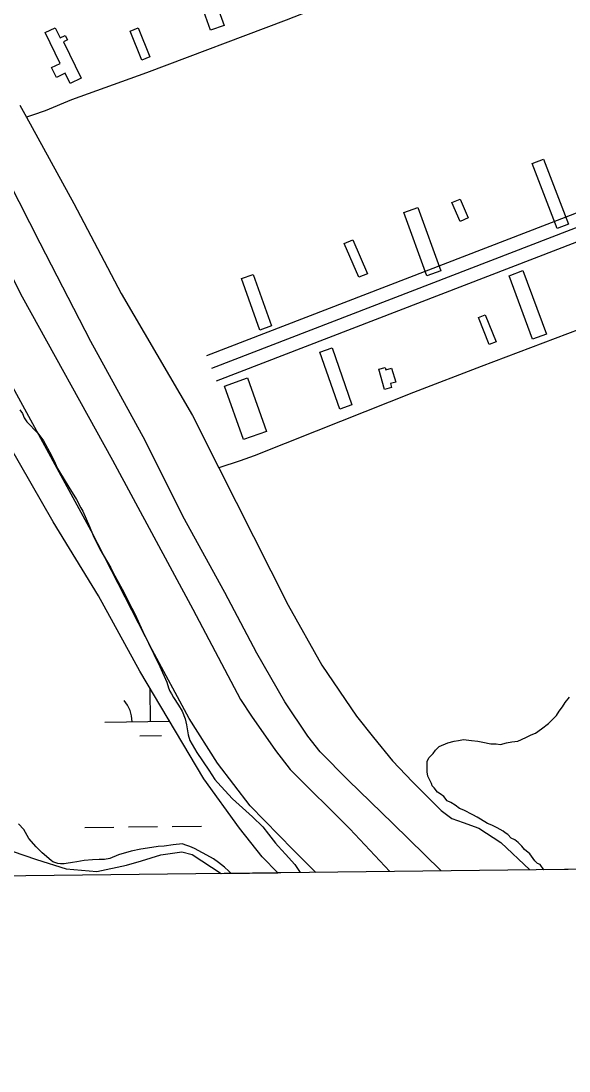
# Model space of a CAD drawing. Extents: x 3684037 to 3722149, y 433263 to 459021.
# Drawn here: x 3706676 to 3707277, y 438677 to 439830 of the extents above; entities that cross this region are included whole.
import ezdxf

# ---------------------------------------------------------------- set-up
doc = ezdxf.new("R2010")
doc.units = 0
for name, color, linetype in [('V-BLDG-OTLN', 7, 'Continuous'), ('V-GRID-FRAM', 7, 'Continuous'), ('V-LEVE-TOET', 7, 'Continuous'), ('V-RIVR-EDGE', 7, 'Continuous'), ('V-ROAD-CNTR', 7, 'Continuous'), ('V-SITE-VEGE', 7, 'Continuous'), ('V-TOPO-SHOR', 7, 'Continuous'), ('V-WETL-SWMP', 7, 'Continuous')]:
    doc.layers.add(name, color=color, linetype=linetype)

msp = doc.modelspace()

# ---------------------------------------------------------------- linework, layer by layer
at = {"layer": 'V-BLDG-OTLN'}
for points in [[(3706872.6, 439897.2), (3706898.3, 439825), (3706883.5, 439819.7), (3706857.7, 439891.9)], [(3706718.5, 439783.4), (3706702, 439817.2), (3706713.2, 439822.6), (3706718.7, 439811.5), (3706724, 439814.1), (3706726.5, 439809.1), (3706722.2, 439807), (3706741.6, 439767.1), (3706729.4, 439761.2), (3706724, 439772.5), (3706714.5, 439767.9), (3706709.2, 439778.8)], [(3706804.2, 439822.3), (3706817, 439790.5), (3706808.1, 439786.9), (3706795.2, 439818.7)], [(3707248.7, 439678.2), (3707276.1, 439606.8), (3707263.7, 439602.1), (3707236.3, 439673.4)], [(3707157.2, 439610), (3707148.3, 439630.7), (3707157.1, 439634.5), (3707165.9, 439613.8)], [(3707110.9, 439625.4), (3707136.2, 439555.7), (3707120.7, 439550.1), (3707095.4, 439619.8)], [(3707039.6, 439589.7), (3707055.6, 439552.6), (3707046.2, 439548.6), (3707030.1, 439585.6)], [(3706930.3, 439551.8), (3706950.5, 439495.2), (3706937.4, 439490.6), (3706917.3, 439547.2)], [(3707226, 439556), (3707251.8, 439486.3), (3707236.7, 439480.7), (3707211, 439550.4)], [(3707184.7, 439507.6), (3707196.7, 439477.7), (3707189.2, 439474.7), (3707177.2, 439504.6)], [(3707016.8, 439471.1), (3707038.6, 439408.5), (3707025.3, 439403.9), (3707003.5, 439466.5)], [(3707074.4, 439425.4), (3707067.9, 439447.7), (3707075, 439449.8), (3707075.7, 439447.1), (3707082.1, 439449), (3707086.6, 439433.5), (3707080.9, 439431.9), (3707082.1, 439427.6)], [(3706923.9, 439438.1), (3706944.9, 439379.5), (3706919.8, 439370.5), (3706898.9, 439429.1)]]:
    msp.add_lwpolyline(points, close=True, dxfattribs=at)
at = {"layer": 'V-GRID-FRAM'}
msp.add_lwpolyline([(3688058.9, 456858.9), (3719789.3, 457228.1), (3720008.8, 439046.9), (3688262.6, 438677.5), (3688058.9, 456858.9)], dxfattribs=at)
at = {"layer": 'V-LEVE-TOET'}
for points in [[(3706336.4, 440179.6), (3706434.3, 439991.3), (3706512.4, 439847.2), (3706583.2, 439710.8), (3706676.9, 439527.3), (3706776, 439348), (3706864.2, 439184.2), (3706916.5, 439085.3), (3706928.5, 439066.8), (3706954.9, 439029.3), (3706971, 439008.5), (3707036.3, 438943.1), (3707080.1, 438896.4)], [(3706999.1, 438895.5), (3706974.3, 438920.2), (3706927, 438968.4), (3706891.1, 439015.4), (3706859.9, 439064.2), (3706819.6, 439139.9), (3706752.4, 439270.3), (3706666.5, 439428.2), (3706584.9, 439580.1), (3706509.8, 439724.2), (3706402.3, 439925), (3706308, 440107.9), (3706288.8, 440144.2)]]:
    msp.add_lwpolyline(points, dxfattribs=at)
at = {"layer": 'V-RIVR-EDGE'}
msp.add_spline([(3705459.3, 448025.4), (3705478.2, 447991), (3705490.6, 447962.7), (3705497.9, 447946.9), (3705515.2, 447915.3), (3705550.2, 447853.8), (3705577.2, 447806.4), (3705592.1, 447777.2), (3705613, 447735.5), (3705627.1, 447702.7), (3705648.4, 447660.6), (3705670.9, 447613.3), (3705688.6, 447575.6), (3705703.1, 447542.8), (3705728.1, 447487.8), (3705750.2, 447433.1), (3705764.2, 447399.5), (3705787.6, 447350.5), (3705800.4, 447321.8), (3705823.8, 447277.7), (3705853.1, 447212.9), (3705867.2, 447179.7), (3705884.5, 447148.5), (3705906.2, 447095.5), (3705936, 447039.6), (3705952.5, 446996.3), (3705954.5, 446986.6), (3705964.5, 446959.1), (3705978.2, 446928.3), (3706001.9, 446883.8), (3706017.2, 446850.2), (3706031.3, 446824.3), (3706060.3, 446774.8), (3706084.9, 446736.8), (3706095.8, 446723.4), (3706096.2, 446720.2), (3706091.3, 446714.5), (3706089.7, 446713.3), (3706090.5, 446708.9), (3706096.1, 446705.6), (3706103, 446703.6), (3706108.6, 446696.7), (3706116.3, 446683.3), (3706130, 446657), (3706163.4, 446591.8), (3706169.4, 446575.6), (3706187.1, 446537.6), (3706212.8, 446473.6), (3706230.1, 446432.3), (3706247.4, 446398.3), (3706265.1, 446371.2), (3706278.8, 446345.3), (3706293.7, 446309.7), (3706314.6, 446262.3), (3706333.5, 446225.8), (3706356, 446180.1), (3706380.2, 446133.5), (3706396.3, 446102.4), (3706412.8, 446074.8), (3706429.7, 446038.8), (3706447, 445997.9), (3706455.4, 445962.3), (3706478.2, 445886.2), (3706492.7, 445852.2), (3706510.4, 445809.7), (3706528.1, 445771.7), (3706558.3, 445705.3), (3706582.8, 445657.1), (3706597.7, 445624.3), (3706628.3, 445558.3), (3706659.6, 445483), (3706677.7, 445432.8), (3706697, 445381), (3706750.1, 445262.4), (3706782.6, 445193.2), (3706806.8, 445141.8), (3706827.7, 445093.6), (3706851, 445029.3), (3706864.2, 444984.3), (3706871.8, 444949.5), (3706889.5, 444896.9), (3706899.9, 444865.8), (3706912.4, 444832.2), (3706928.8, 444798.2), (3706942.5, 444773.5), (3706966.3, 444725.3), (3706990.4, 444679.5), (3707017, 444624.5), (3707033.9, 444586), (3707080.5, 444482), (3707095.4, 444444.7), (3707112.3, 444405.1), (3707123.1, 444381.2), (3707171.4, 444273.5), (3707203.2, 444200.6), (3707218, 444163.8), (3707250.2, 444096.2), (3707257.4, 444074.3), (3707269.9, 444041.6), (3707288.4, 443990.6), (3707304, 443950.1), (3707343, 443838), (3707365.9, 443772), (3707378.7, 443728.7), (3707379.9, 443714.1), (3707381.1, 443702.8), (3707387.5, 443682.2), (3707398.3, 443657.1), (3707418.1, 443619), (3707439, 443578.5), (3707454.3, 443542.1), (3707473.1, 443492.7), (3707483.2, 443464.4), (3707531.1, 443368), (3707542.7, 443345), (3707550.8, 443323.9), (3707556.8, 443302.5), (3707556.8, 443297.6), (3707558.8, 443289.1), (3707568.4, 443273.3), (3707583.7, 443244.6), (3707593.8, 443221.9), (3707598.2, 443213.4), (3707609.5, 443204.9), (3707611.9, 443195.2), (3707611.9, 443180.6), (3707615.5, 443168.1), (3707621.9, 443150.3), (3707634.4, 443126.8), (3707648.1, 443102.1), (3707655.3, 443081.8), (3707660.5, 443073.3), (3707674.2, 443051.5), (3707678.6, 443034.1), (3707682.6, 443015.5), (3707689.5, 442998.5), (3707701.9, 442964.5), (3707714, 442928.4), (3707721.2, 442903.3), (3707726.4, 442888.8), (3707738.1, 442871.8), (3707743.7, 442857.2), (3707744.5, 442845.1), (3707747.3, 442826.1), (3707753.7, 442815.5), (3707763, 442801.3), (3707770.2, 442783.9), (3707772.6, 442762.1), (3707776.2, 442738.2), (3707779.8, 442720), (3707786.6, 442702.6), (3707805.5, 442663.3), (3707822.8, 442627.3), (3707832, 442599.4), (3707839.2, 442573.9), (3707845.7, 442561.3), (3707852.5, 442552.4), (3707860.2, 442541.9), (3707869.5, 442530.6), (3707886.4, 442507.9), (3707898.9, 442479.9), (3707916.1, 442434.6), (3707928.6, 442395.8), (3707943.4, 442356.5), (3707965.6, 442316.4), (3707989.7, 442269), (3708009.8, 442227.7), (3708024.7, 442192.5), (3708061.3, 442114.4), (3708074.2, 442088.5), (3708094.3, 442045.6), (3708116, 441996.6), (3708126.1, 441968.3), (3708137.7, 441927.8), (3708147.3, 441899.5), (3708157.8, 441868.3), (3708179.1, 441812.4), (3708204, 441746.9), (3708227.7, 441693.8), (3708249.8, 441646.1), (3708265.1, 441615.3), (3708271.5, 441595.9), (3708278.4, 441582.1), (3708308.1, 441508.4), (3708330.6, 441457.8), (3708349.9, 441405.2), (3708369.6, 441340.1), (3708384, 441295.6), (3708395.3, 441268.4), (3708411.8, 441234.8), (3708423.4, 441209.3), (3708441.1, 441169.7), (3708458.4, 441135.2), (3708469.3, 441110.5), (3708475.3, 441089.1), (3708486.9, 441061.6), (3708507.1, 441017.4), (3708523.5, 440978.6), (3708539.2, 440935.7), (3708564.1, 440883.1), (3708587.1, 440841.3), (3708595.1, 440826.8), (3708600.4, 440809.4), (3708606.7, 440778.2), (3708615.6, 440755.1), (3708636.9, 440692), (3708652.9, 440644.3), (3708673.4, 440592), (3708688.7, 440554.4), (3708706, 440506.6), (3708725.7, 440462.9), (3708743.4, 440422.4), (3708759.4, 440387.6), (3708800.1, 440293.3), (3708821, 440246.3), (3708835, 440211.5), (3708849.1, 440180.4), (3708876.1, 440124.9), (3708892.2, 440093.7), (3708912.3, 440054.9), (3708922.3, 440031), (3708932, 439999.8), (3708939.2, 439978.8), (3708948, 439954.1), (3708952.4, 439931.8), (3708956, 439911.6), (3708960, 439899.5), (3708969.6, 439870.3), (3708986.9, 439829.8), (3708999.4, 439794.2), (3709014.7, 439755.4), (3709034.7, 439705.2), (3709046.8, 439671.6), (3709063.3, 439633.1), (3709075.8, 439614.5), (3709093.1, 439592.6), (3709106, 439574.4), (3709121.7, 439548.9), (3709151.5, 439484.1), (3709171.6, 439447.3), (3709197.4, 439407.6), (3709211.1, 439376.8), (3709222.3, 439350.1), (3709240.4, 439308.8), (3709252.9, 439281.7), (3709266.1, 439254.9), (3709271, 439245.6), (3709296.3, 439199.9), (3709313.2, 439159), (3709331.3, 439114.9), (3709341.3, 439082.5), (3709360.3, 439046.5), (3709378.8, 439008.8), (3709407.7, 438944.4), (3709416.4, 438923.6)], degree=3, dxfattribs=at)
at = {"layer": 'V-ROAD-CNTR'}
for points in [[(3707797.2, 439817.1), (3706879, 439462.6)], [(3707802.6, 439803.1), (3706884.4, 439448.7)], [(3707808, 439789.1), (3706889.8, 439434.7)]]:
    msp.add_lwpolyline(points, dxfattribs=at)
at = {"layer": 'V-SITE-VEGE'}
for p, q in [((3706674.4, 439403.2), (3706677.2, 439399)), ((3706677.2, 439399), (3706679.1, 439394.3)), ((3706679.1, 439394.3), (3706681.9, 439390.1)), ((3706681.9, 439390.1), (3706694.1, 439377.5)), ((3706694.1, 439377.5), (3706700.2, 439369.1)), ((3706700.2, 439369.1), (3706709.2, 439353.2)), ((3706709.2, 439353.2), (3706713, 439344.8)), ((3706713, 439344.8), (3706715.8, 439338.7)), ((3706715.8, 439338.7), (3706717.7, 439335)), ((3706717.7, 439335), (3706728, 439318.2)), ((3706728, 439318.2), (3706736.5, 439304.6)), ((3706736.5, 439304.6), (3706741.2, 439295.7)), ((3706741.2, 439295.7), (3706743.6, 439292)), ((3706743.6, 439292), (3706750.6, 439275.2)), ((3706750.6, 439275.2), (3706754.9, 439265.4)), ((3706754.9, 439265.4), (3706761.9, 439250.4)), ((3706761.9, 439250.4), (3706774.2, 439229.8)), ((3706774.2, 439229.8), (3706778.4, 439221)), ((3706778.4, 439221), (3706786.4, 439206.5)), ((3706786.4, 439206.5), (3706797.3, 439185.4)), ((3706797.3, 439185.4), (3706800.6, 439179.4)), ((3706800.6, 439179.4), (3706809.1, 439159.7)), ((3706809.1, 439159.7), (3706821.3, 439135)), ((3706821.3, 439135), (3706827.9, 439121.4)), ((3706827.9, 439121.4), (3706835.4, 439104.1)), ((3706835.4, 439104.1), (3706837.3, 439098)), ((3706837.3, 439098), (3706838.8, 439094.3)), ((3706838.8, 439094.3), (3706840.6, 439091.5)), ((3706840.6, 439091.5), (3706843, 439087.3)), ((3706843, 439087.3), (3706848.2, 439078.9)), ((3707272.3, 439082), (3707277.1, 439087.8)), ((3706848.2, 439078.9), (3706852.4, 439072.3)), ((3707265.7, 439072.4), (3707269.5, 439077.2)), ((3707269.5, 439077.2), (3707272.3, 439082)), ((3706852.4, 439072.3), (3706855.7, 439063.9)), ((3706855.7, 439063.9), (3706857.1, 439057.4)), ((3707254.2, 439058.9), (3707262.8, 439067.6)), ((3707262.8, 439067.6), (3707265.7, 439072.4)), ((3706857.1, 439057.4), (3706859, 439046.6)), ((3707239.8, 439048.3), (3707246.5, 439053.2)), ((3707246.5, 439053.2), (3707254.2, 439058.9)), ((3706859, 439046.6), (3706860.9, 439040.1)), ((3706860.9, 439040.1), (3706868.5, 439027)), ((3707143.8, 439037.5), (3707150.6, 439039.4)), ((3707150.6, 439039.4), (3707155.4, 439040.4)), ((3707155.4, 439040.4), (3707161.1, 439041.4)), ((3707161.1, 439041.4), (3707169.8, 439040.4)), ((3707169.8, 439040.4), (3707176.5, 439039.5)), ((3707176.5, 439039.5), (3707182.2, 439038.5)), ((3707182.2, 439038.5), (3707190.9, 439036.7)), ((3707208.2, 439037.7), (3707213.9, 439038.7)), ((3707213.9, 439038.7), (3707220.6, 439039.6)), ((3707220.6, 439039.6), (3707229.3, 439043.5)), ((3707229.3, 439043.5), (3707235, 439046.4)), ((3707235, 439046.4), (3707239.8, 439048.3)), ((3706868.5, 439027), (3706881.6, 439007.8)), ((3707127.6, 439025.9), (3707130.4, 439029.7)), ((3707130.4, 439029.7), (3707134.3, 439033.6)), ((3707134.3, 439033.6), (3707143.8, 439037.5)), ((3707190.9, 439036.7), (3707196.7, 439036.7)), ((3707196.7, 439036.7), (3707201.5, 439035.7)), ((3707201.5, 439035.7), (3707208.2, 439037.7)), ((3707120.9, 439017.2), (3707122.8, 439021.1)), ((3707120.9, 439005.7), (3707120.9, 439017.2)), ((3707122.8, 439021.1), (3707127.6, 439025.9)), ((3706881.6, 439007.8), (3706888.2, 438997.5)), ((3707121.9, 439000.9), (3707120.9, 439005.7)), ((3706888.2, 438997.5), (3706891, 438994.3)), ((3706891, 438994.3), (3706907.5, 438976.1)), ((3707125.7, 438993.2), (3707121.9, 439000.9)), ((3707126.7, 438990.4), (3707125.7, 438993.2)), ((3707128.6, 438988.4), (3707126.7, 438990.4)), ((3707132.5, 438983.7), (3707128.6, 438988.4)), ((3707135.4, 438981.7), (3707132.5, 438983.7)), ((3707139.2, 438978.9), (3707135.4, 438981.7)), ((3706907.5, 438976.1), (3706929.6, 438956.5)), ((3707143.1, 438974.1), (3707139.2, 438978.9)), ((3707146.9, 438972.2), (3707143.1, 438974.1)), ((3707151.7, 438969.3), (3707146.9, 438972.2)), ((3707156.6, 438965.5), (3707151.7, 438969.3)), ((3707161.4, 438963.6), (3707156.6, 438965.5)), ((3707171, 438958.8), (3707161.4, 438963.6)), ((3707175.8, 438956), (3707171, 438958.8)), ((3706678.7, 438942.6), (3706673, 438948.6)), ((3706929.6, 438956.5), (3706940.8, 438945.3)), ((3707179.6, 438954), (3707175.8, 438956)), ((3707187.3, 438949.3), (3707179.6, 438954)), ((3707192.1, 438947.4), (3707187.3, 438949.3)), ((3707197.9, 438944.5), (3707192.1, 438947.4)), ((3706684.3, 438932.7), (3706678.7, 438942.6)), ((3706940.8, 438945.3), (3706946.9, 438937.3)), ((3706946.9, 438937.3), (3706954.9, 438927.5)), ((3707204.6, 438940.7), (3707197.9, 438944.5)), ((3707206.6, 438938.8), (3707204.6, 438940.7)), ((3707209.5, 438936.9), (3707206.6, 438938.8)), ((3707213.3, 438933), (3707209.5, 438936.9)), ((3706692.3, 438923.4), (3706684.3, 438932.7)), ((3706698.9, 438916.9), (3706692.3, 438923.4)), ((3706826.2, 438923.8), (3706819.2, 438922.9)), ((3706832.8, 438924.3), (3706826.2, 438923.8)), ((3706842.6, 438925.8), (3706832.8, 438924.3)), ((3706852.9, 438926.7), (3706842.6, 438925.8)), ((3706855.2, 438925.8), (3706852.9, 438926.7)), ((3706860.8, 438924), (3706855.2, 438925.8)), ((3706866, 438921.6), (3706860.8, 438924)), ((3706954.9, 438927.5), (3706957.8, 438924.3)), ((3706957.8, 438924.3), (3706965.7, 438915.4)), ((3707217.2, 438931.1), (3707213.3, 438933)), ((3707221, 438928.3), (3707217.2, 438931.1)), ((3707224.9, 438924.4), (3707221, 438928.3)), ((3707227.8, 438920.6), (3707224.9, 438924.4)), ((3706708.8, 438908.5), (3706698.9, 438916.9)), ((3706782.7, 438914.8), (3706772.9, 438910.6)), ((3706796.3, 438918.6), (3706782.7, 438914.8)), ((3706807, 438921), (3706796.3, 438918.6)), ((3706819.2, 438922.9), (3706807, 438921)), ((3706883.4, 438912.3), (3706866, 438921.6)), ((3706886.6, 438910.5), (3706883.4, 438912.3)), ((3706965.7, 438915.4), (3706976.1, 438904.2)), ((3707233.5, 438915.8), (3707227.8, 438920.6)), ((3707239.3, 438908.2), (3707233.5, 438915.8)), ((3706710.6, 438907.1), (3706708.8, 438908.5)), ((3706716.2, 438905.2), (3706710.6, 438907.1)), ((3706719.1, 438904.8), (3706716.2, 438905.2)), ((3706722.8, 438904.8), (3706719.1, 438904.8)), ((3706725.1, 438905.3), (3706722.8, 438904.8)), ((3706732.2, 438906.2), (3706725.1, 438905.3)), ((3706736.8, 438907.2), (3706732.2, 438906.2)), ((3706744.8, 438908.6), (3706736.8, 438907.2)), ((3706754.2, 438909.1), (3706744.8, 438908.6)), ((3706761.2, 438909.6), (3706754.2, 438909.1)), ((3706767.3, 438909.6), (3706761.2, 438909.6)), ((3706772.9, 438910.6), (3706767.3, 438909.6)), ((3706892.3, 438906.3), (3706886.6, 438910.5)), ((3706898.8, 438901.1), (3706892.3, 438906.3)), ((3706903.5, 438896.9), (3706898.8, 438901.1)), ((3706976.1, 438904.2), (3706981.7, 438895.3)), ((3707242.2, 438905.3), (3707239.3, 438908.2)), ((3707245.1, 438904.3), (3707242.2, 438905.3)), ((3707249.1, 438898.4), (3707245.1, 438904.3)), ((3706906.2, 438894.4), (3706903.5, 438896.9)), ((3706981.7, 438895.3), (3706906.2, 438894.4)), ((3706981.7, 438895.3), (3706981.7, 438895.3)), ((3707330.7, 438899.4), (3707249.1, 438898.4))]:
    msp.add_line(p, q, dxfattribs=at)
at = {"layer": 'V-TOPO-SHOR'}
for points in [[(3707626.5, 440065.5), (3707605.5, 440064.9), (3707582.9, 440059.5), (3707549.2, 440049.3), (3707480.8, 440025.5), (3707384.6, 439989.5), (3707290.7, 439953), (3707188.7, 439915.1), (3707080.4, 439875.7), (3706966.4, 439831), (3706813.3, 439773.2), (3706731, 439743.5), (3706702.2, 439731.4), (3706688.2, 439726.5), (3706681.8, 439724.3)], [(3706674.4, 439737.5), (3706681.8, 439724.3), (3706733.6, 439629.6), (3706785.6, 439530.9), (3706863.7, 439397), (3706892.6, 439339.6), (3706968.8, 439188.8), (3707005.6, 439123), (3707043.5, 439066.9), (3707062.1, 439043.4), (3707083.1, 439017.9), (3707105, 438994.9), (3707136.6, 438963.5), (3707148, 438954.7), (3707160.6, 438950.1), (3707177.8, 438943.9), (3707201.8, 438928.4), (3707233.8, 438898.2)], [(3707136.5, 438897.1), (3707136, 438897.6), (3707083.4, 438949), (3707034.5, 438996.7), (3707003.8, 439027.7), (3706990.3, 439044.9), (3706965, 439082.6), (3706934.1, 439136.2), (3706899.1, 439202.8), (3706853.1, 439286.6), (3706811.7, 439369.6), (3706752.1, 439478.1), (3706696.8, 439586.2), (3706662.1, 439653.7), (3706627.3, 439717)], [(3707814.5, 439688.8), (3707738.5, 439658.2), (3707644.7, 439624.7), (3707534, 439583.8), (3707418.5, 439538.1), (3707302, 439496.8), (3707180.2, 439450.6), (3707106.1, 439422), (3706999.3, 439379.7), (3706931.4, 439352.5), (3706916, 439347.1), (3706892.6, 439339.6)], [(3706545.2, 438890.2), (3706551.2, 438909.2), (3706567.5, 438923.7), (3706593.4, 438934.3), (3706623.2, 438932.5), (3706653, 438923), (3706692.5, 438909.7), (3706725.2, 438899.2), (3706758.8, 438896.4), (3706791.5, 438903.3), (3706807.8, 438908.1), (3706828.9, 438914.9), (3706852, 438917.9), (3706863.5, 438915), (3706895.3, 438894.3)]]:
    msp.add_lwpolyline(points, dxfattribs=at)
at = {"layer": 'V-WETL-SWMP'}
for p, q in [((3706817.6, 439061.1), (3706817.2, 439097.1)), ((3706767.6, 439060.5), (3706838.5, 439061.3)), ((3706805.8, 439045.5), (3706829.8, 439045.8)), ((3706841.5, 438945.9), (3706873.5, 438946.3)), ((3706745.5, 438944.8), (3706777.5, 438945.2)), ((3706793.5, 438945.3), (3706825.5, 438945.7))]:
    msp.add_line(p, q, dxfattribs=at)
msp.add_lwpolyline([(3706653, 438923), (3706692.5, 438909.7), (3706725.2, 438899.2), (3706758.8, 438896.4), (3706791.5, 438903.3), (3706807.8, 438908.1), (3706828.9, 438914.9), (3706852, 438917.9), (3706863.5, 438915), (3706895.3, 438894.3), (3706957.3, 438895), (3706940.3, 438912.6), (3706915.2, 438943.9), (3706876, 438998.2), (3706805.8, 439116.4), (3706760.7, 439199.1), (3706710.8, 439280.3), (3706638.2, 439406.3)], dxfattribs=at)
for centre, start, end in [((3706762.3, 439060.9), 359.8949, 41.4385), ((3706872.8, 439062.2), 178.8966, 181.4385)]:
    msp.add_arc(centre, 35.2, start, end, dxfattribs=at)

doc.saveas('drawing.dxf')
